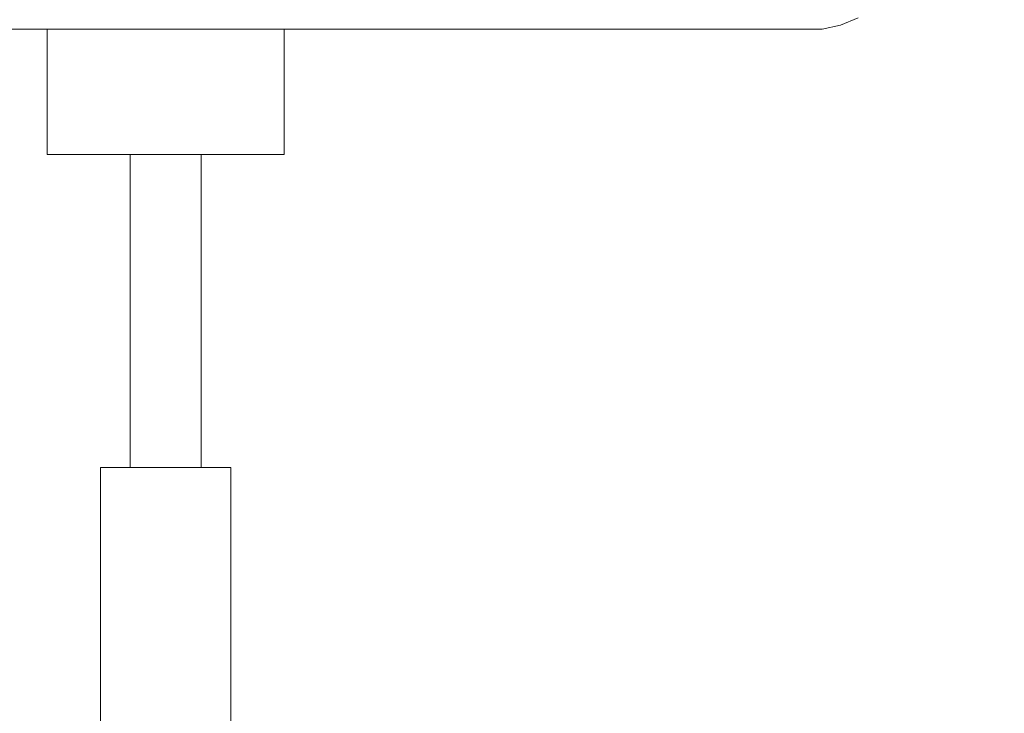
# Model space of a CAD drawing. Header units: millimetres. Extents: x -30280 to 309309, y -17460 to 4378.
# Tile 943 of 1056: x 255462 to 255776, y -13238 to -13017. Entities that reach past the tile are written whole.
import ezdxf

# ---------------------------------------------------------------- set-up
doc = ezdxf.new("R2010")
doc.units = ezdxf.units.MM
doc.header["$MEASUREMENT"] = 0
doc.linetypes.add('Wipeout_Contour', pattern=[1000, 0, -1000])
doc.layers.add('12_FAÇ_Façana', color=7, linetype='Continuous')
doc.layers.add('Nuevo_09_EI_Mobiliari general', color=7, linetype='Continuous')
doc.layers.add('Nuevo_09_EI_Mobiliari general_Pluma_Nº__1', color=7, linetype='Continuous', lineweight=5)

# ---------------------------------------------------------------- blocks, each defined once
blk = doc.blocks.new('Elem Sección_496_6', base_point=(235890.59, -13459.98))
at = {"color": 254, "linetype": 'Wipeout_Contour', "lineweight": 0, "ltscale": 20987777.46550189}
blk.add_wipeout([(255297.02, -12708.07), (255297.02, -12709.98), (255404.2, -12709.98), (255404.2, -12734.98), (255369.2, -12734.98), (255369.2, -12739.98), (255389.2, -12739.98), (255389.2, -12778.04), (255414.2, -12778.04), (255414.2, -12790.04), (255389.2, -12790.04), (255389.2, -12916.23), (255369.2, -12916.23), (255369.2, -12921.23), (255389.2, -12921.23), (255389.2, -12953.98), (255510.05, -12953.98), (255495.06, -12951.35), (255493.3, -12816.29), (255522, -12609.36), (255551.36, -12510.41), (255644.52, -12510.41), (255686.06, -12517.68), (255683.47, -12526.51), (255689.6, -12526.51), (255698.07, -12527.38), (255666.64, -12643.43), (255637.06, -12884.54), (255638.42, -12953.98), (255664.66, -12953.98), (255649.46, -12951.35), (255647.67, -12816.29), (255676.77, -12609.36), (255706.56, -12510.41), (255754.76, -12510.41), (255796.89, -12517.68), (255794.26, -12526.51), (255800.48, -12526.51), (255809.07, -12527.38), (255777.2, -12643.43), (255747.19, -12884.54), (255749.21, -12985.97), (255748.55, -12990.37), (255746.49, -12996.94), (255743.48, -13003.01), (255739.61, -13008.37), (255735, -13012.87), (255729.79, -13016.37), (255724.13, -13018.76), (255718.2, -13019.98), (255546.35, -13019.98), (255546.35, -13059.98), (255519.85, -13059.98), (255519.85, -13159.98), (255529.32, -13159.98), (255529.32, -13306.98), (255720.1, -13306.98), (255772.78, -13330.03), (255796.2, -13395.5), (255793.61, -13396.2), (255785.33, -13397.88), (255784.79, -13397.98), (255789.57, -13397.98), (255789.57, -13414.07), (255788.38, -13415.29), (255787.86, -13415.85), (255801.28, -13409.98), (255804.37, -13409.98), (255821.77, -13417.59), (255828.98, -13435.98), (255827.75, -13435.98), (255821.09, -13452.95), (255805.03, -13459.98), (256472.02, -13459.98), (256472.02, -10159.98), (255297.02, -10159.98), (255297.02, -12704.71), (255297.3, -12704.74), (255298.93, -12704.93), (255299.34, -12705), (255299.03, -12707.99), (255297.03, -12707.99)], dxfattribs=at).dxf.layer = '12_FAÇ_Façana'
at = {"color": 254, "linetype": 'Wipeout_Contour', "lineweight": 0, "ltscale": 4092330.470079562}
blk.add_wipeout([(255416.22, -13059.98), (255390.09, -13059.98), (255390.09, -13140.54), (255414.2, -13140.54), (255414.2, -13152.54), (255390.09, -13152.54), (255390.09, -13159.98), (255399.42, -13159.98), (255399.42, -13306.98), (255487.67, -13306.98), (255487.67, -13159.98), (255497.14, -13159.98), (255497.14, -13059.98), (255470.64, -13059.98), (255470.64, -13019.98), (255416.22, -13019.98)], dxfattribs=at).dxf.layer = '12_FAÇ_Façana'
blk = doc.blocks.new('Elem Sección_529_6', base_point=(235890.59, -13459.98))
at = {"color": 254, "linetype": 'Wipeout_Contour', "lineweight": 0, "ltscale": 8704765.874245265}
blk.add_wipeout([(255325.25, -13029.98), (255345.9, -13019.98), (255718.2, -13019.98), (255724.13, -13018.76), (255729.79, -13016.37), (255735, -13012.87), (255739.61, -13008.37), (255743.48, -13003.01), (255746.49, -12996.94), (255748.55, -12990.37), (255749.21, -12985.97), (255747.19, -12884.54), (255777.2, -12643.43), (255809.07, -12527.38), (255800.48, -12526.51), (255768.66, -12642.31), (255738.86, -12881.64), (255739.61, -12928.85), (255740.25, -12961.55), (255740.8, -12961.65), (255740.97, -12962.58), (255740.59, -12969.91), (255740.43, -12970.68), (255740.7, -12984.48), (255740.21, -12987.77), (255738.67, -12992.7), (255736.41, -12997.25), (255733.51, -13001.27), (255730.05, -13004.64), (255726.14, -13007.27), (255721.89, -13009.06), (255717.44, -13009.98), (255346.22, -13009.98), (255325.25, -13019.98)], dxfattribs=at).dxf.layer = 'Nuevo_09_EI_Mobiliari general'
at = {"color": 254, "linetype": 'Wipeout_Contour', "lineweight": 0, "ltscale": 1279176.301775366}
blk.add_wipeout([(255495.49, -13159.98), (255487.67, -13159.98), (255487.67, -13306.98), (255493.85, -13306.98), (255495.49, -13308.4)], dxfattribs=at).dxf.layer = 'Nuevo_09_EI_Mobiliari general'
at = {"color": 254, "linetype": 'Wipeout_Contour', "lineweight": 0, "ltscale": 1023478.324262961}
blk.add_wipeout([(255524.94, -13306.98), (255529.32, -13306.98), (255529.32, -13159.98), (255524.94, -13159.98)], dxfattribs=at).dxf.layer = 'Nuevo_09_EI_Mobiliari general'
at = {"layer": 'Nuevo_09_EI_Mobiliari general_Pluma_Nº__1', "color": 7, "linetype": 'Continuous', "lineweight": 5}
for p, q in [((255724.13, -13018.76), (255729.79, -13016.37)), ((255715.19, -13019.98), (255718.2, -13019.98)), ((255718.2, -13019.98), (255724.13, -13018.76)), ((255487.67, -13306.98), (255487.67, -13159.98)), ((255529.32, -13306.98), (255529.32, -13159.98))]:
    blk.add_line(p, q, dxfattribs=at)
at = {"color": 254, "linetype": 'Wipeout_Contour', "lineweight": 0, "ltscale": 1023241.28139741}
blk.add_wipeout([(255470.64, -13059.98), (255484.85, -13059.98), (255484.85, -13019.98), (255470.64, -13019.98)], dxfattribs=at).dxf.layer = 'Nuevo_09_EI_Mobiliari general'
at = {"color": 254, "linetype": 'Wipeout_Contour', "lineweight": 0, "ltscale": 1023499.440446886}
blk.add_wipeout([(255538.39, -13059.98), (255546.35, -13059.98), (255546.35, -13019.98), (255538.39, -13019.98)], dxfattribs=at).dxf.layer = 'Nuevo_09_EI_Mobiliari general'
at = {"layer": 'Nuevo_09_EI_Mobiliari general_Pluma_Nº__1', "color": 7, "linetype": 'Continuous', "lineweight": 5}
for p, q in [((255470.64, -13059.98), (255470.64, -13019.98)), ((255546.35, -13059.98), (255546.35, -13019.98))]:
    blk.add_line(p, q, dxfattribs=at)
at = {"color": 254, "linetype": 'Wipeout_Contour', "lineweight": 0, "ltscale": 1023325.720646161}
blk.add_wipeout([(255484.85, -13059.98), (255512.91, -13059.98), (255512.91, -13019.98), (255484.85, -13019.98)], dxfattribs=at).dxf.layer = 'Nuevo_09_EI_Mobiliari general'
at = {"layer": 'Nuevo_09_EI_Mobiliari general_Pluma_Nº__1', "color": 7, "linetype": 'Continuous', "lineweight": 5}
blk.add_line((255470.64, -13059.98), (255484.85, -13059.98), dxfattribs=at)
at = {"color": 254, "linetype": 'Wipeout_Contour', "lineweight": 0, "ltscale": 1023432.653627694}
blk.add_wipeout([(255512.91, -13059.98), (255538.39, -13059.98), (255538.39, -13019.98), (255512.91, -13019.98)], dxfattribs=at).dxf.layer = 'Nuevo_09_EI_Mobiliari general'
at = {"color": 254, "linetype": 'Wipeout_Contour', "lineweight": 0, "ltscale": 1023341.594726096}
blk.add_wipeout([(255497.14, -13159.98), (255501.4, -13159.98), (255501.4, -13059.98), (255497.14, -13059.98)], dxfattribs=at).dxf.layer = 'Nuevo_09_EI_Mobiliari general'
at = {"layer": 'Nuevo_09_EI_Mobiliari general_Pluma_Nº__1', "color": 7, "linetype": 'Continuous', "lineweight": 5}
for p, q in [((255345.9, -13019.98), (255715.19, -13019.98)), ((255538.39, -13059.98), (255546.35, -13059.98))]:
    blk.add_line(p, q, dxfattribs=at)
at = {"color": 254, "linetype": 'Wipeout_Contour', "lineweight": 0, "ltscale": 1023366.926149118}
blk.add_wipeout([(255501.4, -13159.98), (255509.82, -13159.98), (255509.82, -13059.98), (255501.4, -13059.98)], dxfattribs=at).dxf.layer = 'Nuevo_09_EI_Mobiliari general'
at = {"color": 254, "linetype": 'Wipeout_Contour', "lineweight": 0, "ltscale": 1023419.04135607}
blk.add_wipeout([(255517.46, -13159.98), (255519.85, -13159.98), (255519.85, -13059.98), (255517.46, -13059.98)], dxfattribs=at).dxf.layer = 'Nuevo_09_EI_Mobiliari general'
at = {"color": 254, "linetype": 'Wipeout_Contour', "lineweight": 0, "ltscale": 1023399.005593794}
blk.add_wipeout([(255509.82, -13159.98), (255517.46, -13159.98), (255517.46, -13059.98), (255509.82, -13059.98)], dxfattribs=at).dxf.layer = 'Nuevo_09_EI_Mobiliari general'
at = {"layer": 'Nuevo_09_EI_Mobiliari general_Pluma_Nº__1', "color": 7, "linetype": 'Continuous', "lineweight": 5}
for p, q in [((255484.85, -13059.98), (255512.91, -13059.98)), ((255512.91, -13059.98), (255538.39, -13059.98))]:
    blk.add_line(p, q, dxfattribs=at)
at = {"color": 254, "linetype": 'Wipeout_Contour', "lineweight": 0, "ltscale": 4093600.616049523}
blk.add_wipeout([(255495.49, -13159.98), (255495.49, -13308.4), (255500.28, -13310.25), (255501.12, -13310.78), (255503.58, -13319.98), (255501.12, -13329.17), (255500.28, -13329.71), (255499.58, -13329.98), (255510.39, -13329.98), (255508.21, -13329.23), (255508.09, -13329.17), (255504.79, -13319.98), (255508.09, -13310.78), (255508.21, -13310.72), (255510.93, -13309.79), (255510.93, -13159.98)], dxfattribs=at).dxf.layer = 'Nuevo_09_EI_Mobiliari general'
at = {"layer": 'Nuevo_09_EI_Mobiliari general_Pluma_Nº__1', "color": 7, "linetype": 'Continuous', "lineweight": 5}
for p, q in [((255497.14, -13159.98), (255497.14, -13059.98)), ((255487.67, -13159.98), (255495.49, -13159.98))]:
    blk.add_line(p, q, dxfattribs=at)
at = {"color": 254, "linetype": 'Wipeout_Contour', "lineweight": 0, "ltscale": 1279304.728869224}
blk.add_wipeout([(255510.93, -13159.98), (255510.93, -13309.79), (255516.6, -13306.98), (255524.94, -13306.98), (255524.94, -13159.98)], dxfattribs=at).dxf.layer = 'Nuevo_09_EI_Mobiliari general'
at = {"layer": 'Nuevo_09_EI_Mobiliari general_Pluma_Nº__1', "color": 7, "linetype": 'Continuous', "lineweight": 5}
for p, q in [((255519.85, -13159.98), (255519.85, -13059.98)), ((255495.49, -13159.98), (255510.93, -13159.98)), ((255510.93, -13159.98), (255524.94, -13159.98)), ((255524.94, -13159.98), (255529.32, -13159.98))]:
    blk.add_line(p, q, dxfattribs=at)

msp = doc.modelspace()

# ---------------------------------------------------------------- block references
at = {"layer": '12_FAÇ_Façana', "lineweight": 0}
msp.add_blockref('Elem Sección_496_6', (235890.59, -13459.98), dxfattribs=at)

# ---------------------------------------------------------------- next in the draw order: block references
at = {"layer": 'Nuevo_09_EI_Mobiliari general', "lineweight": 0}
msp.add_blockref('Elem Sección_529_6', (235890.59, -13459.98), dxfattribs=at)

doc.saveas('drawing.dxf')
